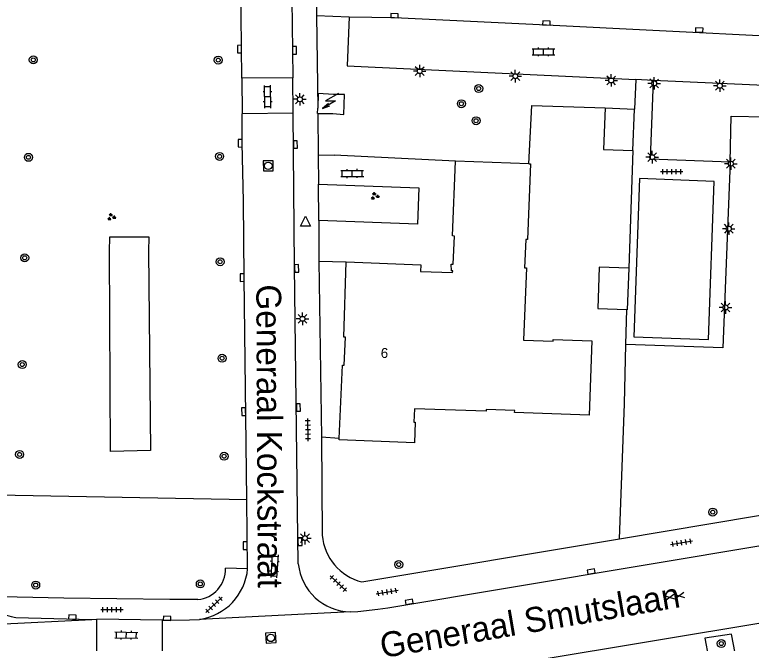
# Model space of a CAD drawing. Extents: x 132994 to 136000, y 393499 to 395512.
# Drawn here: x 133403.2 to 133477.2, y 395169.6 to 395232.7 of the extents above; entities that cross this region are included whole.
import ezdxf

# ---------------------------------------------------------------- set-up
doc = ezdxf.new("R2010")
doc.units = 0
for name, color, linetype in [('gg-afsc-erfafscheiding', 7, 'Continuous'), ('gg-afsc-hekwerk', 7, 'Continuous'), ('gg-anno-huisnummerreeks BGT', 7, 'Continuous'), ('gg-anno-openbare ruimte label', 7, 'Continuous'), ('gg-bbg-bijgebouw', 7, 'Continuous'), ('gg-bbg-hoofdgebouw', 7, 'Continuous'), ('gg-bbg-lage trafo', 7, 'Continuous'), ('gg-bbg-luifel en loopbrug', 7, 'Continuous'), ('gg-knt-verharding', 7, 'Continuous'), ('gg-knt-verharding nz', 7, 'Continuous'), ('gt-grn-groengrens', 7, 'Continuous'), ('gt-symb-boom', 7, 'Continuous'), ('gt-symb-gesloten verharding', 7, 'Continuous'), ('gt-symb-groenvak', 7, 'Continuous'), ('gt-symb-klinker verharding', 7, 'Continuous'), ('gt-symb-kolk', 7, 'Continuous'), ('gt-symb-lichtmast', 7, 'Continuous'), ('gt-symb-rioolschacht', 7, 'Continuous'), ('gt-symb-tegel verharding', 7, 'Continuous'), ('gt-symb-trafo symbool', 7, 'Continuous'), ('gt-symb-waterafsluiter', 7, 'Continuous')]:
    doc.layers.add(name, color=color, linetype=linetype)

# ---------------------------------------------------------------- blocks, each defined once
blk = doc.blocks.new('gt0-LMAST')
at = {"layer": 'gt-symb-lichtmast'}
for p, q in [((-0.182, 0.173), (-0.447, 0.438)), ((-0.005, 0.246), (-0.005, 0.621)), ((0.172, 0.173), (0.437, 0.438)), ((-0.255, -0.004), (-0.63, -0.004)), ((-0.182, -0.181), (-0.447, -0.446)), ((-0.005, -0.254), (-0.005, -0.629)), ((0.437, -0.446), (0.172, -0.181)), ((0.245, -0.004), (0.62, -0.004))]:
    blk.add_line(p, q, dxfattribs=at)
blk.add_circle((-0.005, -0.004), 0.25, dxfattribs=at)
blk = doc.blocks.new('gt0-KL1')
at = {"layer": 'gt-symb-klinker verharding'}
for p, q in [((-1.15, 0.3), (1.15, 0.3)), ((-1, -0.3), (-1, 0.3)), ((-0.5, 0.3), (-0.5, 0.45)), ((0, -0.3), (0, 0.3)), ((0.5, 0.3), (0.5, 0.45)), ((1, -0.3), (1, 0.3)), ((-1.15, -0.3), (1.15, -0.3)), ((-0.5, -0.45), (-0.5, -0.3)), ((0.5, -0.45), (0.5, -0.3))]:
    blk.add_line(p, q, dxfattribs=at)
blk = doc.blocks.new('gt0-KOLK')
at = {"layer": 'gt-symb-kolk'}
blk.add_lwpolyline([(0, 0), (0.375, 0), (0.375, 0.4), (-0.375, 0.4), (-0.375, 0), (0, 0)], dxfattribs=at)
blk = doc.blocks.new('gt0-BOOM')
at = {"layer": 'gt-symb-boom'}
for radius in [0.4, 0.2]:
    blk.add_circle((0, 0), radius, dxfattribs=at)
blk = doc.blocks.new('gt0-HSP')
at = {"layer": 'gt-symb-trafo symbool'}
for points in [[(0.771, 0.746), (-0.529, -0.004), (0.471, -0.004), (-0.829, -0.754)], [(-0.217, -0.24), (-0.829, -0.754), (-0.077, -0.48)]]:
    blk.add_lwpolyline(points, dxfattribs=at)
blk = doc.blocks.new('gt0-TEG1')
at = {"layer": 'gt-symb-tegel verharding'}
for p, q in [((-1.125, 0), (1.125, 0)), ((-0.9, -0.25), (-0.9, 0.25)), ((-0.45, -0.25), (-0.45, 0.25)), ((0, -0.25), (0, 0.25)), ((0.45, -0.25), (0.45, 0.25)), ((0.9, -0.25), (0.9, 0.25))]:
    blk.add_line(p, q, dxfattribs=at)
blk = doc.blocks.new('gt0-GRVAK')
at = {"layer": 'gt-symb-groenvak'}
for p, q in [((-0.11, 0.189), (-0.228, 0.24)), ((-0.182, 0.153), (0.088, 0.153)), ((-0.091, 0.211), (-0.156, 0.322)), ((-0.047, 0.214), (-0.047, 0.393)), ((-0.004, 0.211), (0.061, 0.322)), ((0.015, 0.189), (0.133, 0.24)), ((0.262, -0.052), (0.197, 0.059)), ((0.305, -0.049), (0.305, 0.13)), ((0.349, -0.052), (0.414, 0.059)), ((-0.245, -0.228), (-0.363, -0.177)), ((-0.318, -0.264), (-0.047, -0.264)), ((-0.226, -0.206), (-0.291, -0.095)), ((-0.183, -0.203), (-0.183, -0.024)), ((-0.139, -0.206), (-0.074, -0.095)), ((-0.12, -0.228), (-0.002, -0.177)), ((0.243, -0.074), (0.125, -0.023)), ((0.17, -0.11), (0.441, -0.11)), ((0.368, -0.074), (0.486, -0.023))]:
    blk.add_line(p, q, dxfattribs=at)
blk = doc.blocks.new('gt0-RS')
at = {"layer": 'gt-symb-rioolschacht'}
blk.add_lwpolyline([(-0.5, -0.5), (0.5, -0.5), (0.5, 0.5), (-0.5, 0.5)], close=True, dxfattribs=at)
blk.add_circle((0, 0), 0.375, dxfattribs=at)
blk = doc.blocks.new('gt0-WAFSL')
at = {"layer": 'gt-symb-waterafsluiter'}
for p, q in [((-0.5, -0.333), (0, 0.667)), ((0, 0.667), (0.5, -0.333)), ((0.5, -0.333), (-0.5, -0.333))]:
    blk.add_line(p, q, dxfattribs=at)
blk = doc.blocks.new('gt0-GESVH1')
at = {"layer": 'gt-symb-gesloten verharding'}
for p, q in [((-0.992, -0.261), (0.008, 0.239)), ((0.008, -0.261), (-0.992, 0.239)), ((0.008, 0.239), (1.008, -0.261)), ((1.008, 0.239), (0.008, -0.261))]:
    blk.add_line(p, q, dxfattribs=at)

msp = doc.modelspace()

# ---------------------------------------------------------------- linework, layer by layer
at = {"layer": 'gg-afsc-erfafscheiding'}
msp.add_line((133465.293, 395219.044), (133464.883, 395207.226), dxfattribs=at)
msp.add_lwpolyline([(133454.863, 395217.706), (133455.136, 395223.571), (133462.514, 395223.314)], dxfattribs=at)
at = {"layer": 'gg-afsc-hekwerk'}
for p, q in [((133464.605, 395199.579), (133464.684, 395203.07)), ((133464.471, 395193.625), (133464.605, 395199.579)), ((133463.944, 395180.071), (133464.471, 395193.625)), ((133434.027, 395190.266), (133434.1, 395180.426)), ((133435.815, 395190.124), (133434.027, 395190.266)), ((133438.075, 395175.751), (133463.944, 395180.071))]:
    msp.add_line(p, q, dxfattribs=at)
msp.add_arc((133439.346, 395180.859), 5.264, 184.71702, 256.02984, dxfattribs=at)
at = {"layer": 'gg-bbg-bijgebouw'}
for p in [(133462.514, 395223.314), (133465.293, 395219.044)]:
    msp.add_line(p, (133465.454, 395223.207), dxfattribs=at)
for points in [[(133462.514, 395223.314), (133462.351, 395219.158), (133465.293, 395219.044)], [(133464.883, 395207.226), (133461.924, 395207.331), (133461.776, 395203.174), (133464.684, 395203.07)], [(133464.883, 395207.226), (133464.734, 395203.068), (133464.684, 395203.07)]]:
    msp.add_lwpolyline(points, dxfattribs=at)
at = {"layer": 'gg-bbg-hoofdgebouw'}
msp.add_line((133454.863, 395217.706), (133447.471, 395217.971), dxfattribs=at)
for points in [[(133436.497, 395207.855), (133443.986, 395207.56), (133443.96, 395206.901), (133447.186, 395206.794), (133447.231, 395206.961), (133447.071, 395206.958), (133447.06, 395207.632), (133447.247, 395207.63), (133447.376, 395210.462), (133447.196, 395210.469), (133447.471, 395217.971)], [(133454.863, 395217.706), (133455.016, 395217.701), (133454.714, 395210.12), (133454.534, 395210.127), (133454.418, 395207.269), (133454.598, 395207.263), (133454.303, 395200.009), (133457.282, 395199.902), (133457.289, 395200.082), (133461.186, 395199.939), (133460.913, 395192.494)], [(133435.815, 395190.124), (133436.12, 395197.499), (133436.309, 395197.483), (133436.434, 395200.31), (133436.254, 395200.316), (133436.497, 395207.855)], [(133460.913, 395192.494), (133453.423, 395192.752), (133453.429, 395192.942), (133450.578, 395193.047), (133450.571, 395192.865), (133443.356, 395193.123), (133443.306, 395191.78), (133443.446, 395191.775), (133443.366, 395189.7), (133435.811, 395190.02), (133435.815, 395190.124)]]:
    msp.add_lwpolyline(points, dxfattribs=at)
at = {"layer": 'gg-bbg-lage trafo'}
for points in [[(133433.646, 395222.76), (133435.174, 395222.757), (133436.268, 395222.671), (133436.343, 395224.677), (133435.243, 395224.672), (133433.698, 395224.774), (133433.64, 395223.289)], [(133433.646, 395222.76), (133433.619, 395222.76), (133433.64, 395223.289)]]:
    msp.add_lwpolyline(points, dxfattribs=at)
at = {"layer": 'gg-bbg-luifel en loopbrug'}
msp.add_lwpolyline([(133465.39, 395200.334), (133472.884, 395200.06), (133473.466, 395215.947), (133465.972, 395216.221), (133465.39, 395200.334)], dxfattribs=at)
at = {"layer": 'gg-knt-verharding'}
for p, q in [((133433.449, 395238.36), (133433.53, 395232.61)), ((133433.53, 395232.61), (133436.814, 395232.466)), ((133433.53, 395232.61), (133433.64, 395223.289)), ((133431.13, 395226.354), (133426.023, 395226.299)), ((133426.023, 395226.299), (133426.071, 395222.73)), ((133431.165, 395222.776), (133431.13, 395226.354)), ((133465.589, 395226.16), (133465.454, 395223.207)), ((133467.322, 395226.08), (133465.589, 395226.16)), ((133431.165, 395222.776), (133426.071, 395222.73)), ((133433.646, 395222.76), (133433.695, 395218.597)), ((133433.695, 395218.597), (133433.711, 395215.666)), ((133433.695, 395218.597), (133435.296, 395218.566)), ((133447.471, 395217.971), (133435.296, 395218.566)), ((133433.76, 395212.021), (133433.711, 395215.666)), ((133433.76, 395212.021), (133433.745, 395207.928)), ((133433.745, 395207.928), (133434.027, 395190.266)), ((133433.745, 395207.928), (133436.497, 395207.855)), ((133426.608, 395177.067), (133426.514, 395184.011)), ((133440.694, 395173.147), (133483.68, 395180.329)), ((133426.608, 395177.067), (133424.383, 395177.114)), ((133421.597, 395173.967), (133418.789, 395173.974)), ((133436.931, 395172.743), (133421.772, 395171.981)), ((133484.899, 395172.74), (133442.693, 395165.731)), ((133391.292, 395170.982), (133410.945, 395171.963)), ((133403.326, 395172.166), (133410.945, 395171.963)), ((133410.945, 395171.963), (133411.471, 395171.989)), ((133418.07, 395171.908), (133411.471, 395171.989)), ((133411.474, 395168.747), (133411.471, 395171.989)), ((133418.066, 395168.709), (133418.07, 395171.908))]:
    msp.add_line(p, q, dxfattribs=at)
for points in [[(133430.777, 395254.558), (133431.106, 395229.095), (133431.13, 395226.354)], [(133426.023, 395226.299), (133425.88, 395238.917), (133425.827, 395241.664), (133425.812, 395243.92)], [(133436.814, 395232.466), (133436.597, 395227.538), (133465.589, 395226.16)], [(133491.328, 395229.914), (133491.125, 395224.997), (133467.322, 395226.08)], [(133467.322, 395226.08), (133467.039, 395218.196), (133475.069, 395217.914)], [(133426.514, 395184.011), (133426.246, 395206.29), (133426.183, 395213.976), (133426.061, 395219.771), (133426.071, 395222.73)], [(133431.692, 395177.56), (133431.314, 395207.444), (133431.165, 395222.776)], [(133475.069, 395217.914), (133475.158, 395222.487), (133492.762, 395222.142)], [(133475.069, 395217.914), (133474.349, 395199.24), (133464.605, 395199.579)], [(133433.711, 395215.666), (133443.802, 395215.287), (133443.655, 395211.638), (133433.76, 395212.021)], [(133463.944, 395180.071), (133509.62, 395187.719), (133511.5, 395188.01)], [(133418.789, 395173.974), (133408.148, 395174.11), (133400.314, 395174.284)], [(133436.931, 395172.743), (133437.679, 395172.781), (133439.684, 395173.013), (133440.694, 395173.147)], [(133418.07, 395171.908), (133418.512, 395171.895), (133420.757, 395171.93), (133421.772, 395171.981)], [(133472.898, 395168.166), (133475.569, 395168.582), (133475.19, 395170.512), (133472.519, 395170.096), (133472.898, 395168.166)]]:
    msp.add_lwpolyline(points, dxfattribs=at)
for centre, radius, start, end in [((133421.322, 395177.017), 3.062, 275.14546, 1.8184), ((133420.983, 395177.574), 5.648, 278.03493, 354.85177), ((133437.038, 395178.116), 5.374, 185.94153, 268.86448), ((133403.968, 395176.279), 4.163, 208.64027, 261.13094)]:
    msp.add_arc(centre, radius, start, end, dxfattribs=at)
at = {"layer": 'gg-knt-verharding nz'}
msp.add_lwpolyline([(133436.814, 395232.466), (133441.358, 395232.379), (133456.608, 395231.65), (133491.328, 395229.914)], dxfattribs=at)
at = {"layer": 'gt-grn-groengrens'}
msp.add_line((133400.164, 395184.526), (133426.514, 395184.011), dxfattribs=at)
msp.add_lwpolyline([(133416.845, 395188.922), (133412.834, 395188.83), (133412.743, 395208.892), (133412.757, 395210.387), (133416.677, 395210.387), (133416.663, 395208.892), (133416.845, 395188.922)], dxfattribs=at)

# ---------------------------------------------------------------- block references
at = {"layer": 'gt-symb-boom'}
for p in [(133405.079, 395228.144), (133423.65, 395228.115), (133449.814, 395225.264), (133448.071, 395223.742), (133449.546, 395222.035), (133423.791, 395218.448), (133404.216, 395208.272), (133423.847, 395207.874), (133424.042, 395198.196), (133403.968, 395197.564), (133403.701, 395188.537), (133424.241, 395188.359), (133405.318, 395175.432), (133421.854, 395175.539), (133474.179, 395169.559)]:
    msp.add_blockref('gt0-BOOM', p, dxfattribs=at)
for p, rotation in [((133404.595, 395218.359), -144.40236850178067), ((133473.32, 395182.749), -0.5729386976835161), ((133441.783, 395177.489), 9.500010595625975)]:
    msp.add_blockref('gt0-BOOM', p, dxfattribs=dict(at, rotation=rotation))
at = {"layer": 'gt-symb-gesloten verharding', "rotation": 9.500010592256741}
msp.add_blockref('gt0-GESVH1', (133469.457, 395174.263), dxfattribs=at)
at = {"layer": 'gt-symb-groenvak'}
for p in [(133439.373, 395214.468), (133412.913, 395212.376)]:
    msp.add_blockref('gt0-GRVAK', p, dxfattribs=at)
at = {"layer": 'gt-symb-klinker verharding'}
msp.add_blockref('gt0-KL1', (133456.325, 395228.949), dxfattribs=at)
for p, rotation in [((133428.607, 395224.435), 90.74480317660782), ((133437.108, 395216.738), 0.6302281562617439), ((133429.297, 395177.324), -93.72642588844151), ((133414.427, 395170.41), -1.374834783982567)]:
    msp.add_blockref('gt0-KL1', p, dxfattribs=dict(at, rotation=rotation))
at = {"layer": 'gt-symb-kolk'}
for p, rotation in [((133441.358, 395232.379), -1.0884888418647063), ((133456.608, 395231.65), -2.750834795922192), ((133471.959, 395230.926), -2.693611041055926), ((133425.993, 395229.226), 90.68751635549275), ((133431.106, 395229.095), -89.4843519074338), ((133426.061, 395219.771), 89.82811317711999), ((133431.203, 395219.65), -89.14062775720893), ((133431.323, 395207.205), -87.93618027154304), ((133426.246, 395206.29), 90.45835645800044), ((133431.503, 395193.254), -89.25519682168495), ((133426.407, 395192.834), 90.68751635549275), ((133431.662, 395179.785), -89.31248364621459), ((133426.568, 395179.382), 90.68751635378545), ((133461.133, 395176.599), 9.500010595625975), ((133442.877, 395173.556), 9.792146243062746), ((133409.006, 395172.015), -1.525481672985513), ((133418.512, 395171.895), -1.7183580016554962)]:
    msp.add_blockref('gt0-KOLK', p, dxfattribs=dict(at, rotation=rotation))
at = {"layer": 'gt-symb-lichtmast'}
for p in [(133443.893, 395227.021), (133453.496, 395226.508), (133463.132, 395226.084), (133467.438, 395225.782), (133474.034, 395225.552), (133431.861, 395224.186), (133467.244, 395218.374), (133475.145, 395217.727), (133474.933, 395211.199), (133474.608, 395203.295), (133432.118, 395202.153), (133432.371, 395180.141)]:
    msp.add_blockref('gt0-LMAST', p, dxfattribs=at)
at = {"layer": 'gt-symb-rioolschacht'}
for p, rotation in [((133428.682, 395217.511), 90.57293869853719), ((133428.935, 395170.121), 3.4976952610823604)]:
    msp.add_blockref('gt0-RS', p, dxfattribs=dict(at, rotation=rotation))
at = {"layer": 'gt-symb-tegel verharding'}
for p in [(133469.204, 395216.921), (133412.978, 395172.972)]:
    msp.add_blockref('gt0-TEG1', p, dxfattribs=at)
for p, rotation in [((133432.661, 395191.008), 90.74480317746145), ((133470.19, 395179.682), 9.500010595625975), ((133435.722, 395175.575), -43.581074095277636), ((133440.614, 395174.734), 9.613025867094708), ((133423.219, 395173.446), 43.13672088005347)]:
    msp.add_blockref('gt0-TEG1', p, dxfattribs=dict(at, rotation=rotation))
at = {"layer": 'gt-symb-trafo symbool'}
msp.add_blockref('gt0-HSP', (133434.953, 395224.018), dxfattribs=at)
at = {"layer": 'gt-symb-waterafsluiter'}
msp.add_blockref('gt0-WAFSL', (133432.424, 395211.776), dxfattribs=at)

# ---------------------------------------------------------------- texts
at = {"layer": 'gg-anno-huisnummerreeks BGT'}
msp.add_text('6', height=1, rotation=357.5, dxfattribs=at).set_placement((133439.958, 395198.237))
at = {"layer": 'gg-anno-openbare ruimte label'}
for s, rotation, p in [('Generaal Kockstraat', 270.3, (133427.473, 395205.6)), ('Generaal Smutslaan', 9.7, (133440.136, 395168.091))]:
    msp.add_text(s, height=2.5, rotation=rotation, dxfattribs=at).set_placement(p)

doc.saveas('drawing.dxf')
